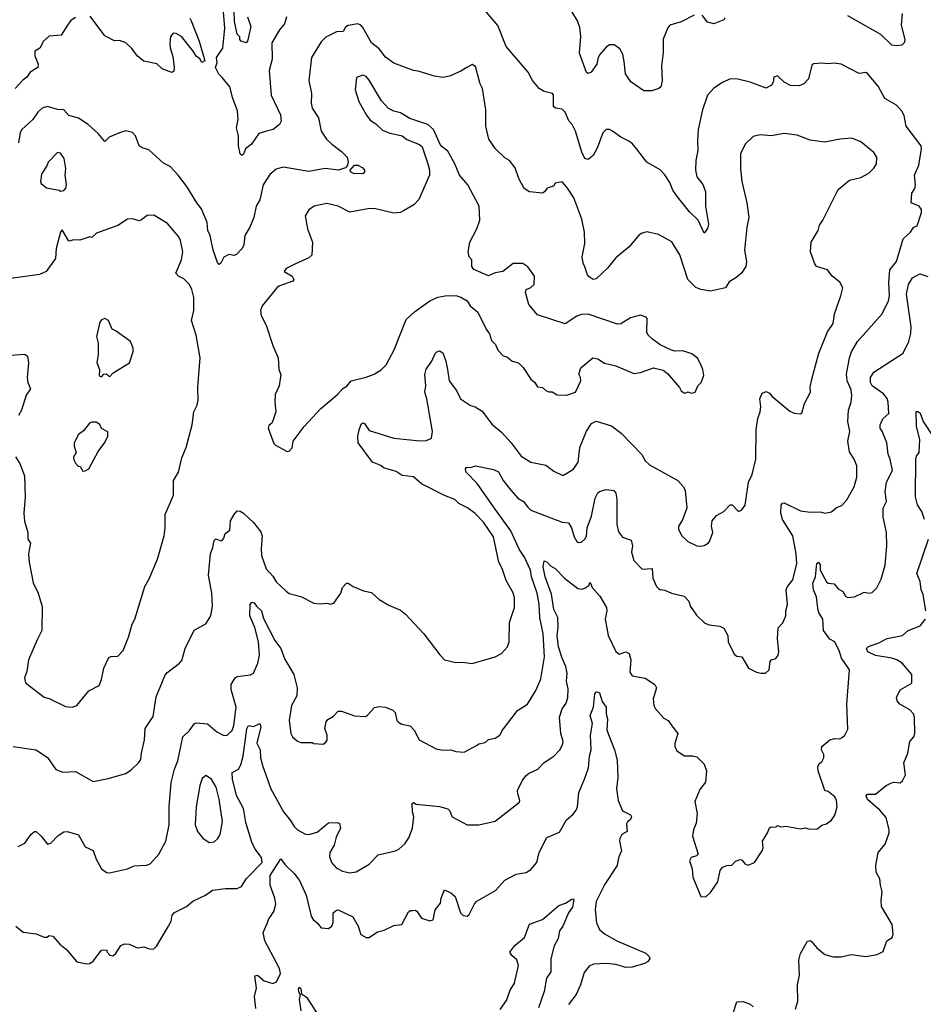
# Model space of a CAD drawing. Extents: x 1603745 to 1745082, y 385868 to 533966.
# Tile 286 of 646: x 1710384 to 1715917, y 393906 to 399937. Entities that reach past the tile are written whole.
import ezdxf

# ---------------------------------------------------------------- set-up
doc = ezdxf.new("R2010")
doc.units = 0

msp = doc.modelspace()

# ---------------------------------------------------------------- linework, layer by layer
at = {"layer": '0CON20XD'}
for points in [[(1714781.7, 399571.7), (1714735, 399574), (1714686.8, 399553.2), (1714635, 399516.7), (1714596.7, 399475), (1714564.2, 399385), (1714539.2, 399265), (1714533.5, 399196.5), (1714536.7, 399135), (1714524.5, 399074.5), (1714521.8, 399015), (1714529.6, 398975), (1714567, 398927), (1714582.9, 398885), (1714583.5, 398795), (1714601.5, 398685), (1714595, 398658.8), (1714575, 398630), (1714539.5, 398709.5), (1714485, 398759.3), (1714411.9, 398851.9), (1714383.5, 398893.5), (1714365, 398939.2), (1714335, 398987.1), (1714305, 399017.1), (1714223.8, 399065), (1714163.1, 399143.1), (1714136.9, 399176.9), (1714115, 399192.5), (1714065, 399218), (1714014.2, 399254.2), (1713995, 399263.8), (1713975, 399263.8), (1713955, 399243.3), (1713920.7, 399149.3), (1713895.6, 399104.4), (1713865, 399080), (1713845, 399086), (1713825.6, 399125), (1713787.2, 399255), (1713766.9, 399295), (1713747.4, 399317.4), (1713725, 399370), (1713705, 399389.4), (1713664.3, 399394.3), (1713652, 399405), (1713653.3, 399475), (1713646.7, 399485), (1713595, 399497.5), (1713565.8, 399515.8), (1713524.2, 399565), (1713498, 399615), (1713362.2, 399772.2), (1713312.1, 399902.1), (1713185, 400050)], [(1714515, 399963.8), (1714435.5, 399924.5), (1714365, 399903.8), (1714352.8, 399887.2), (1714325, 399817.5), (1714323.6, 399735), (1714313.6, 399655), (1714317.9, 399562.1), (1714309.5, 399525), (1714297.3, 399515), (1714255, 399500.9), (1714205, 399500.4), (1714125.4, 399555.4), (1714094.4, 399605), (1714085, 399680), (1714076.4, 399726.4), (1714058.8, 399758.8), (1714025, 399783.3), (1713996.1, 399783.9), (1713975, 399768.8), (1713936.4, 399723.6), (1713925.5, 399704.5), (1713918.9, 399665), (1713883.7, 399616.3), (1713865, 399607.1), (1713855, 399612.5), (1713811.9, 399731.9), (1713821.1, 399835), (1713815, 399890), (1713800.3, 399930.3), (1713730.8, 400045)], [(1710725, 399950), (1710698.3, 399931.7), (1710677.3, 399902.7), (1710638.8, 399841.2), (1710563.8, 399836.2), (1710530.8, 399805), (1710507, 399763), (1710476.2, 399745), (1710478, 399715), (1710498, 399665), (1710496, 399645), (1710447.5, 399615), (1710428.6, 399585), (1710403.1, 399566.9), (1710356.5, 399515)], [(1711425.3, 399945.3), (1711435, 399930), (1711484, 399805), (1711517.5, 399685), (1711500, 399675), (1711486.7, 399696.7), (1711465, 399712.5), (1711446.7, 399745), (1711375, 399833.8), (1711342.1, 399852.1), (1711325, 399854.2), (1711308.1, 399835), (1711303.1, 399795), (1711305.7, 399765), (1711322.1, 399712.1), (1711329.2, 399645), (1711328, 399622), (1711316.4, 399613.6), (1711255.9, 399635.9), (1711225, 399666.7), (1711143.9, 399683.9), (1711105, 399713.8), (1711071.3, 399761.3), (1711034.2, 399794.2), (1710995, 399808.8), (1710965, 399806.7), (1710905, 399838.8), (1710815, 399958)], [(1712018.1, 399955), (1712005, 399912.5), (1711974.4, 399875), (1711928.9, 399795), (1711930, 399695), (1711911.5, 399625), (1711923.6, 399475), (1711981.8, 399355), (1711985.4, 399314.6), (1711976, 399295), (1711935.5, 399264.5), (1711895.4, 399254.6), (1711849.3, 399240.7), (1711802.9, 399175), (1711767.1, 399145), (1711755, 399114), (1711745, 399106), (1711735, 399116.2), (1711723.6, 399165), (1711724.7, 399225), (1711712, 399275), (1711722.4, 399325), (1711718.3, 399378.3), (1711688.5, 399455), (1711670, 399525), (1711625, 399583.8), (1711602.7, 399602.7), (1711582.5, 399645), (1711592.5, 399675), (1711590, 399705), (1711627.5, 399762.5), (1711639.7, 399885), (1711633.2, 399985)], [(1711778.9, 399955), (1711798.6, 399895), (1711778.9, 399805), (1711770, 399795), (1711740, 399805), (1711733.1, 399815), (1711732.5, 399832.5), (1711715, 399848), (1711698.7, 399925), (1711698.3, 399995)], [(1714702.5, 399947.5), (1714695, 399936.7), (1714635, 399911.4), (1714595, 399921.4), (1714563.9, 399963.9)], [(1715788.6, 399975), (1715782.5, 399905), (1715804.1, 399814.1), (1715800.8, 399795), (1715785, 399780.8), (1715755, 399775.8), (1715725, 399780.8), (1715657, 399847), (1715455, 399960.8)], [(1710344.2, 395484.2), (1710485, 395464), (1710555, 395418), (1710605, 395343.8), (1710648.3, 395328.3), (1710725, 395332), (1710835, 395270.8), (1710925, 395288), (1711035, 395320), (1711067.7, 395342.3), (1711113, 395387), (1711125.6, 395404.4), (1711130, 395445), (1711148.9, 395525), (1711153.3, 395595), (1711200.9, 395669.1), (1711220.6, 395789.4), (1711272.8, 395917.2), (1711284.6, 395935.4), (1711363.1, 395995), (1711377.6, 396012.4), (1711396.7, 396085), (1711452.5, 396197.5), (1711523.4, 396236.6), (1711553.8, 396285), (1711565.7, 396345), (1711560, 396425), (1711540.6, 396535), (1711552.2, 396665), (1711567, 396703), (1711575, 396747.5), (1711585, 396756.2), (1711615, 396744), (1711625, 396746), (1711635, 396760), (1711641.4, 396788.6), (1711670, 396810), (1711675, 396867.5), (1711697.5, 396905), (1711715, 396928.8), (1711735, 396926.7), (1711755, 396913.8), (1711816.6, 396856.6), (1711859.8, 396799.8), (1711868.6, 396775), (1711862.5, 396695), (1711865.5, 396654.5), (1711893.5, 396573.5), (1711935, 396528.8), (1711954.5, 396494.5), (1712015, 396435.8), (1712035, 396422.5), (1712105, 396404), (1712185, 396363.8), (1712225, 396358), (1712265, 396362), (1712285, 396356.2), (1712307.3, 396362.7), (1712350, 396425), (1712361.7, 396458.3), (1712385, 396486.2), (1712395, 396486.2), (1712426.7, 396465), (1712489.1, 396439.1), (1712538.8, 396428.8), (1712585, 396386), (1712645, 396350), (1712715, 396319.2), (1712746.7, 396295), (1712858, 396175), (1712955.8, 396045.8), (1712985, 396016.7), (1713055, 396000), (1713095, 396002), (1713155, 395992.9), (1713296, 396034), (1713335.4, 396054.6), (1713371.4, 396095), (1713381.9, 396125), (1713383.6, 396245), (1713413.9, 396336.1), (1713413.5, 396395), (1713405.3, 396425.3), (1713362.7, 396502.7), (1713337.9, 396575), (1713317.1, 396615), (1713285, 396769.2), (1713225, 396858.9), (1713172.9, 396912.9), (1713127, 396947), (1713073.6, 396973.6), (1713048.5, 396998.5), (1712985, 397022.7), (1712843.9, 397093.9), (1712795, 397135.8), (1712726.7, 397145), (1712688.9, 397168.9), (1712612.4, 397192.4), (1712595, 397206), (1712545, 397226.2), (1712456, 397345), (1712454.2, 397385), (1712463.1, 397425), (1712475, 397460), (1712485, 397467.5), (1712495, 397462.5), (1712525, 397421.2), (1712675, 397373.1), (1712835, 397357.1), (1712875, 397358.8), (1712905, 397373.3), (1712912.9, 397415), (1712878.1, 397615), (1712865.6, 397655), (1712870.9, 397695), (1712865.6, 397764.4), (1712874.1, 397795.9), (1712907.5, 397845), (1712928.8, 397891.2), (1712937.7, 397902.3), (1712955, 397908.8), (1712975.5, 397895.5), (1712994.4, 397845), (1713004.4, 397795), (1713013.8, 397725), (1713058.1, 397665), (1713082.9, 397615), (1713144.3, 397574.3), (1713172.5, 397565), (1713215, 397538.8), (1713275, 397460), (1713335, 397410.8), (1713394.3, 397345), (1713455, 397264.2), (1713515, 397225.7), (1713605, 397207.5), (1713655, 397171.2), (1713705, 397146.7), (1713715, 397146.7), (1713775, 397183.3), (1713804.1, 397225.9), (1713815, 397316.7), (1713855, 397417.1), (1713885, 397464.4), (1713915, 397477.8), (1714008.8, 397448.8), (1714066.7, 397405), (1714194.4, 397274.4), (1714214.2, 397235), (1714239.7, 397209.7), (1714414.4, 397114.4), (1714446.6, 397076.6), (1714458.6, 397055), (1714469.2, 396945), (1714439.8, 396870.2), (1714418.6, 396835), (1714417.5, 396815), (1714438.8, 396775), (1714475, 396741.2), (1714530, 396715), (1714555, 396711.2), (1714575, 396716.2), (1714600.5, 396729.5), (1714608.8, 396741.2), (1714627.5, 396795), (1714621.2, 396835), (1714623.6, 396866.4), (1714650.5, 396899.5), (1714695.8, 396924.2), (1714735, 396966.2), (1714746.2, 396965), (1714785, 396924), (1714805.7, 396934.3), (1714827.3, 396962.7), (1714846, 397105), (1714868.3, 397151.7), (1714891.2, 397245), (1714894.5, 397425.5), (1714904.2, 397495), (1714917.5, 397535), (1714923.3, 397565), (1714916, 397615), (1714930.5, 397649.5), (1714955, 397660), (1714975, 397650), (1714990.5, 397630.5), (1715099.3, 397539.3), (1715126.4, 397526.4), (1715165, 397522.5), (1715173.3, 397526.7), (1715188.8, 397585), (1715225.7, 397655), (1715224.3, 397685.7), (1715234.2, 397735), (1715276.7, 397895), (1715330, 398025), (1715364.5, 398075), (1715373.1, 398135), (1715412.9, 398245), (1715423.8, 398295), (1715405, 398330), (1715358.8, 398365), (1715330, 398405), (1715263.3, 398425), (1715250, 398445), (1715225.8, 398515), (1715230, 398575), (1715272.9, 398645), (1715282.2, 398677.8), (1715301.5, 398708.5), (1715395, 398897.1), (1715465, 398954.4), (1715535, 398969.4), (1715583.6, 398996.4), (1715613.4, 399026.6), (1715630.6, 399055), (1715632.2, 399095), (1715615, 399124.2), (1715535, 399188), (1715480.3, 399210.3), (1715405, 399205.5), (1715315, 399186.7), (1715225, 399198.2), (1715145, 399229.1), (1715065, 399240), (1714985, 399225.5), (1714918.3, 399231.7), (1714875, 399222), (1714825.8, 399175), (1714798.6, 399115), (1714798.1, 399025), (1714806.7, 398945), (1714835.7, 398815.7), (1714847.8, 398725), (1714835.6, 398665), (1714822.5, 398525), (1714834.2, 398455.8), (1714830.8, 398425), (1714803.8, 398385), (1714770, 398355), (1714729.1, 398330.9), (1714705, 398294.4), (1714615, 398274.7), (1714555, 398284.1), (1714525, 398296.9), (1714476.2, 398345), (1714426.2, 398496.2), (1714376.8, 398576.8), (1714295, 398622), (1714225, 398636.7), (1714195, 398630), (1714175, 398616.7), (1714116.2, 398545), (1714035, 398478), (1713984, 398415), (1713915, 398349.2), (1713895, 398345.6), (1713872.1, 398362.1), (1713861.4, 398375), (1713845, 398423.3), (1713834.4, 398445), (1713828.9, 398485), (1713843.8, 398566.2), (1713842.7, 398635), (1713826.7, 398715), (1713776.5, 398845), (1713735, 398912), (1713705, 398943.3), (1713663.9, 398936.1), (1713653.3, 398916.7), (1713614.2, 398905.8), (1713598.3, 398881.7), (1713585, 398874.2), (1713505, 398883.3), (1713473.2, 398903.2), (1713440, 398965), (1713418.8, 399028.8), (1713383.3, 399075), (1713355, 399091.2), (1713296.7, 399146.7), (1713257.5, 399205), (1713239.4, 399285), (1713238.1, 399385), (1713218.5, 399515), (1713203.3, 399545), (1713175, 399650), (1713155, 399663.3), (1713122.5, 399645), (1713085, 399621.2), (1713015, 399592), (1712975, 399582.5), (1712925, 399590), (1712825, 399622), (1712795, 399625.8), (1712675, 399670), (1712625, 399707.8), (1712585, 399757.5), (1712539.4, 399795), (1712485, 399890), (1712473.5, 399903.5), (1712455, 399911.9), (1712395, 399900.6), (1712379.4, 399890.6), (1712365.3, 399864.7), (1712325, 399861.8), (1712259.5, 399830.5), (1712229.4, 399800.6), (1712170, 399705), (1712155.6, 399565), (1712171.9, 399485), (1712168.5, 399425), (1712175.6, 399395.6), (1712212.9, 399335), (1712229.4, 399255), (1712263.3, 399205), (1712295.3, 399175.3), (1712355, 399130), (1712388.6, 399095), (1712395.7, 399064.3), (1712391.4, 399045), (1712379.7, 399030.3), (1712335.7, 399014.3), (1712255, 399024.6), (1712155, 399006.9), (1711997, 399033), (1711955, 399021.2), (1711915, 398988), (1711874.5, 398925.5), (1711855, 398833.3), (1711832.2, 398795), (1711817.5, 398725), (1711793.3, 398666.7), (1711762, 398615), (1711755.8, 398555), (1711745, 398532.5), (1711711.2, 398498.8), (1711695, 398493.3), (1711665, 398498), (1711635, 398482), (1711615.3, 398444.7), (1711605, 398438), (1711595, 398450), (1711568.8, 398525), (1711550.8, 398615), (1711535.8, 398645), (1711532.5, 398695), (1711497.4, 398777.4), (1711468, 398815), (1711408.6, 398915), (1711355.3, 398985.3), (1711305, 399037.1), (1711265, 399058.6), (1711175, 399138.8), (1711135, 399152), (1711116, 399165), (1711092.5, 399225), (1711075.5, 399245.5), (1711035, 399255.8), (1710995, 399244.2), (1710931.7, 399218.3), (1710905, 399190), (1710865, 399238.8), (1710804.3, 399294.3), (1710745, 399334.2), (1710685, 399350), (1710654.4, 399384.4), (1710615, 399386.7), (1710555, 399404.4), (1710522, 399395), (1710495, 399370), (1710464.7, 399325.3), (1710396.7, 399265), (1710387.3, 399245), (1710377.4, 399182.6)], [(1710375, 394871.9), (1710415, 394892.9), (1710455, 394948.8), (1710475, 394963.8), (1710485, 394963.3), (1710515.7, 394935.7), (1710555, 394887.5), (1710575, 394893.3), (1710619.7, 394940.3), (1710655, 394962.5), (1710675, 394964.2), (1710745, 394944), (1710785, 394871.2), (1710835, 394847.5), (1710852.9, 394795), (1710884.3, 394735), (1710915, 394712.5), (1710935, 394710.6), (1711044.5, 394735.5), (1711085, 394752.9), (1711163, 394757), (1711185, 394767.5), (1711235.5, 394825), (1711278.5, 394905), (1711298.9, 395005), (1711300, 395115), (1711311.9, 395265), (1711331.4, 395345), (1711352.7, 395397.3), (1711384, 395545), (1711425, 395583.3), (1711453.8, 395625), (1711465, 395630), (1711535, 395623.3), (1711591.2, 395575), (1711635, 395551.4), (1711655, 395554.3), (1711685, 395582.9), (1711695.6, 395614.4), (1711708.8, 395725), (1711678.5, 395835), (1711678.6, 395865), (1711703.8, 395906.2), (1711715, 395914.5), (1711796.7, 395923.3), (1711816.6, 395933.4), (1711842.9, 395995), (1711851.6, 396045), (1711846.1, 396125), (1711823.8, 396213.8), (1711792.7, 396285), (1711796.3, 396353.7), (1711805, 396369.2), (1711820.8, 396365), (1711834.1, 396344.1), (1711865, 396315.7), (1711877.9, 396267.9), (1711945.6, 396135), (1711982.9, 396085), (1712007.3, 396017.3), (1712027.5, 395985), (1712062.2, 395925), (1712083.1, 395845), (1712080.6, 395795), (1712048.1, 395735), (1712034, 395645), (1712044.2, 395564.2), (1712055, 395543.3), (1712085, 395516.7), (1712105, 395510), (1712175, 395510), (1712185, 395502.5), (1712241.7, 395498.3), (1712259.3, 395510.7), (1712266.1, 395523.9), (1712266.2, 395555), (1712252, 395595), (1712261.2, 395635), (1712270.3, 395649.7), (1712305, 395670), (1712335, 395701.2), (1712355, 395702), (1712435, 395673.1), (1712500.7, 395669.3), (1712513.9, 395676.1), (1712556.9, 395723.1), (1712585, 395729.4), (1712625, 395725.6), (1712668.4, 395708.4), (1712683.6, 395693.6), (1712694.3, 395645), (1712703, 395633), (1712725, 395621.1), (1712775, 395612.2), (1712798.9, 395585), (1712830.8, 395525), (1712935, 395470.8), (1712975, 395461.4), (1713023.6, 395463.6), (1713055, 395453.3), (1713105, 395450), (1713185, 395493.8), (1713195, 395501.2), (1713235, 395510), (1713255, 395528), (1713295, 395536.7), (1713325, 395553.8), (1713341.2, 395585), (1713432, 395705), (1713492.9, 395745), (1713545, 395828.8), (1713575, 395900), (1713598.2, 396035), (1713590.5, 396175), (1713570, 396275), (1713565, 396356.2), (1713552.2, 396425), (1713518.6, 396525), (1713512.4, 396565), (1713474.2, 396645), (1713442.9, 396692.9), (1713391.3, 396805), (1713295, 396938.9), (1713185.3, 397095.3), (1713117.5, 397165), (1713113.8, 397185), (1713120, 397195), (1713145, 397193.8), (1713175, 397203.3), (1713285, 397181.4), (1713315, 397166.7), (1713343.8, 397115), (1713390.9, 397055), (1713435, 397006.9), (1713470, 396985), (1713495, 396950), (1713515, 396933.1), (1713705, 396859.4), (1713744.3, 396854.3), (1713762, 396825), (1713778.8, 396768.8), (1713795, 396740), (1713805, 396733.8), (1713825, 396736.2), (1713845, 396754.2), (1713855, 396773.3), (1713858.1, 396825), (1713885.4, 396895), (1713908.5, 397005), (1713925, 397038.8), (1713935, 397047.5), (1713975, 397058.6), (1714022.1, 397052.1), (1714035, 397037.5), (1714040.3, 397000.3), (1714040.4, 396845), (1714050.6, 396800.6), (1714075, 396766.2), (1714128.8, 396748.8), (1714136.7, 396715), (1714131.4, 396675), (1714145, 396623.3), (1714195, 396570.8), (1714256.2, 396575), (1714261.4, 396515), (1714283.8, 396465), (1714295, 396453.3), (1714305, 396446.7), (1714335, 396443.3), (1714374.3, 396424.3), (1714452.5, 396405), (1714481.2, 396375), (1714491.7, 396341.7), (1714528.7, 396288.7), (1714579.5, 396239.5), (1714605, 396230), (1714671.2, 396221.2), (1714695, 396210), (1714720, 396165), (1714722.5, 396125), (1714759.5, 396049.5), (1714775, 396038.8), (1714805, 396033.3), (1714846.7, 395965), (1714895, 395940), (1714925, 395933.3), (1714950, 395935), (1714972.5, 395955), (1714980, 396005), (1714987.5, 396015), (1715015, 396023.8), (1715028, 396045), (1715032, 396065), (1715023.8, 396145), (1715027.7, 396212.3), (1715057.6, 396242.4), (1715075.6, 396285), (1715075.8, 396315), (1715086.5, 396355), (1715076.5, 396445), (1715085.4, 396464.6), (1715118.9, 396505), (1715142.9, 396605), (1715139.5, 396665), (1715118.7, 396775), (1715054, 396875), (1715044.7, 396915), (1715047.6, 396962.4), (1715055, 396975.8), (1715065, 396977.5), (1715165, 396928.6), (1715225, 396921.1), (1715285, 396922.9), (1715315, 396914.4), (1715355, 396921.4), (1715385, 396948.6), (1715418.9, 396961.1), (1715449.2, 396995), (1715494.4, 397075), (1715510, 397135), (1715511.1, 397205), (1715494.6, 397244.6), (1715465, 397290), (1715455.5, 397355), (1715467.3, 397415), (1715455.5, 397475), (1715459.5, 397545), (1715476.2, 397595), (1715480.5, 397635), (1715475, 397670), (1715451.8, 397725), (1715447.3, 397765), (1715464.5, 397865), (1715477.9, 397902.1), (1715513.5, 397966.5), (1715665.7, 398135), (1715704.2, 398215), (1715710.8, 398245), (1715706.2, 398325), (1715712.5, 398405), (1715753.6, 398455), (1715794.3, 398595), (1715838.8, 398635), (1715856.2, 398663.8), (1715880, 398675), (1715906.7, 398755), (1715906.2, 398775), (1715892.5, 398795), (1715843.3, 398815), (1715846.2, 398875), (1715865, 398903.3), (1715870, 398925), (1715864.2, 398985), (1715890, 399045), (1715906.9, 399145), (1715904.3, 399165), (1715813.1, 399285), (1715799.8, 399349.8), (1715786.3, 399376.3), (1715753.3, 399413.3), (1715682, 399455), (1715639.8, 399529.8), (1715575, 399607.1), (1715565, 399612.5), (1715525, 399607.5), (1715415, 399664), (1715371.2, 399671.2), (1715335, 399667.1), (1715295, 399671.2), (1715245, 399666.2), (1715235, 399657.5), (1715213.3, 399575), (1715185.8, 399544.2), (1715157.7, 399532.3), (1715104.1, 399534.1), (1715064.2, 399554.2), (1715025, 399593.8), (1715002.5, 399585), (1714998.8, 399555), (1714986.7, 399535), (1714955, 399518), (1714857.5, 399555), (1714781.7, 399571.7)], [(1712022.3, 397292.3), (1712035, 397293.3), (1712053.3, 397315), (1712058.8, 397355), (1712126.7, 397445), (1712228.8, 397555), (1712329.4, 397640.6), (1712362.1, 397677.9), (1712386.9, 397693.1), (1712413.8, 397725), (1712505, 397746.2), (1712553.8, 397765), (1712597.4, 397792.6), (1712627.8, 397822.2), (1712676.7, 397915), (1712749.8, 398100.2), (1712802.1, 398147.9), (1712895, 398215.5), (1712945, 398238.1), (1712990, 398245), (1713055, 398246.9), (1713085, 398237.1), (1713123.9, 398213.9), (1713143.3, 398185), (1713188.8, 398145), (1713241.2, 398041.2), (1713261.7, 398011.7), (1713272.7, 397972.7), (1713297.3, 397947.3), (1713311.7, 397911.7), (1713345, 397877.5), (1713370.7, 397870.7), (1713400, 397845), (1713437.5, 397835), (1713466.1, 397806.1), (1713513.3, 397735), (1713538.8, 397715), (1713555, 397687.5), (1713585, 397683.3), (1713606.4, 397666.4), (1713625, 397657.5), (1713645, 397656.7), (1713675, 397640), (1713735, 397636.2), (1713787.5, 397655), (1713820, 397725), (1713818.8, 397745), (1713808.8, 397765), (1713820, 397805), (1713893.9, 397866.1), (1713925, 397860), (1713965, 397833.3), (1714035, 397815.8), (1714145, 397769.2), (1714185, 397775.8), (1714265, 397804.2), (1714325, 397790.8), (1714350.3, 397770.3), (1714424, 397684), (1714435, 397663.3), (1714455, 397650), (1714477, 397657), (1714495, 397650), (1714520, 397655), (1714536.4, 397693.6), (1714557.5, 397715), (1714573.3, 397756.7), (1714568, 397795), (1714555.8, 397825.8), (1714535, 397863.3), (1714499.7, 397889.7), (1714445, 397908), (1714395, 397906.7), (1714375, 397913.3), (1714305, 397946.2), (1714259.5, 397979.5), (1714232.5, 398005), (1714223.6, 398023.6), (1714227, 398107), (1714220, 398115), (1714185, 398127.5), (1714125, 398110), (1714065, 398073.3), (1714045, 398071.2), (1713865, 398134), (1713825, 398131.2), (1713795, 398121.2), (1713725, 398073.8), (1713555, 398128.8), (1713502.3, 398192.3), (1713481.2, 398265), (1713486.1, 398283.9), (1713515, 398296.2), (1713533.8, 398315), (1713536.2, 398365), (1713495, 398423.3), (1713465, 398443.8), (1713405, 398443.3), (1713342.5, 398395), (1713295, 398386.7), (1713255, 398367.5), (1713165, 398407.5), (1713153.3, 398425), (1713152.5, 398465), (1713136.7, 398485), (1713130, 398515), (1713141.2, 398575), (1713184.2, 398655.8), (1713201.2, 398708.8), (1713197.1, 398795), (1713127.5, 398925), (1713078, 398985), (1713048.8, 399055), (1713005, 399131.2), (1712963.8, 399165), (1712918.8, 399265), (1712882.5, 399295), (1712772.4, 399332.4), (1712715, 399365.7), (1712675, 399376), (1712642.7, 399392.7), (1712600.3, 399440.3), (1712525, 399566.2), (1712505, 399588), (1712485, 399596.2), (1712446.4, 399583.6), (1712437.7, 399507.7), (1712460, 399435), (1712507.5, 399352.5), (1712530.5, 399320.5), (1712565, 399300), (1712605, 399261.2), (1712645, 399244), (1712725.6, 399225.6), (1712755, 399204), (1712831.7, 399171.7), (1712848.3, 399158.3), (1712883.8, 399055), (1712893.8, 399015), (1712893.8, 398985), (1712828, 398835), (1712796.8, 398803.2), (1712735, 398766), (1712715, 398756.7), (1712675, 398752), (1712555, 398780), (1712515, 398779.2), (1712405, 398758.1), (1712335, 398794.4), (1712265, 398811.4), (1712186.7, 398795), (1712155, 398772), (1712132, 398735), (1712145.8, 398655), (1712176.7, 398575), (1712174, 398495), (1712155, 398477.5), (1712069.7, 398440.3), (1712015, 398412), (1712004, 398395), (1712052, 398365), (1712062.5, 398345), (1712055.8, 398335), (1711971.2, 398305), (1711958, 398295), (1711868, 398185), (1711858, 398155), (1711862, 398125), (1711894, 398065), (1711936, 397935), (1711966, 397865), (1711972, 397795), (1711983.6, 397763.6), (1711973.8, 397695), (1711949.3, 397640.7), (1711946.7, 397595), (1711953.3, 397535), (1711935, 397480), (1711927.5, 397465), (1711909.3, 397450.7), (1711906.2, 397435), (1711941.2, 397341.2), (1711950.7, 397330.7), (1712022.3, 397292.3)], [(1710635, 398886.7), (1710655, 398890), (1710665.9, 398904.1), (1710670, 398925), (1710662.7, 398985), (1710667.1, 399025), (1710657, 399087), (1710635, 399118.8), (1710615, 399123.8), (1710558, 399065), (1710552, 399045), (1710518.3, 398991.7), (1710511.2, 398945), (1710515, 398933.3), (1710548, 398908), (1710625, 398893.3), (1710635, 398886.7)], [(1712485, 398993.1), (1712427.5, 398995), (1712410, 399005), (1712408, 399015), (1712434.4, 399045.6), (1712455, 399045.6), (1712485, 399028.6), (1712495, 399016.2), (1712495.6, 399004.4), (1712485, 398993.1)], [(1710358.3, 397258.3), (1710385, 397217.5), (1710413, 397143), (1710418.6, 397015), (1710409.2, 396915), (1710414.2, 396865), (1710434.2, 396795), (1710433.8, 396755), (1710450.7, 396730.7), (1710438.1, 396665), (1710441.9, 396615), (1710467.3, 396487.3), (1710498, 396425), (1710521.7, 396341.7), (1710520, 396195), (1710491.4, 396138.6), (1710438, 396015), (1710428.8, 395945), (1710414.1, 395905.9), (1710420, 395875), (1710535, 395786.2), (1710565, 395778.8), (1710665, 395730), (1710705, 395726.2), (1710735, 395736.7), (1710806.7, 395825), (1710870.5, 395859.5), (1710885.6, 395895), (1710898.6, 395965), (1710930.5, 396029.5), (1710945, 396036.7), (1710985, 396037.5), (1711017.7, 396072.3), (1711051.2, 396155), (1711073.8, 396235), (1711090, 396265), (1711151.2, 396465), (1711177.7, 396512.3), (1711227.3, 396632.7), (1711269.2, 396775), (1711276, 396825), (1711274, 396905), (1711325.7, 397024.3), (1711326.9, 397115), (1711355.8, 397165), (1711376.8, 397253.2), (1711403.4, 397316.6), (1711439.5, 397455), (1711450.6, 397535), (1711470.6, 397575), (1711477.3, 397607.3), (1711476, 397685), (1711488.5, 397865), (1711465.4, 398005), (1711435.4, 398095), (1711451.5, 398155), (1711450.3, 398235), (1711438.8, 398285), (1711424, 398315), (1711388.8, 398348.8), (1711357.5, 398365), (1711340.8, 398385), (1711374.5, 398465), (1711382.7, 398515), (1711368.2, 398585), (1711357.8, 398607.8), (1711289.3, 398689.3), (1711205, 398739.2), (1711165, 398737.5), (1711129.7, 398710.3), (1711115, 398705.8), (1711075, 398718), (1711045, 398716), (1710985, 398676), (1710855, 398630), (1710825, 398603.3), (1710813.6, 398606.4), (1710753, 398587), (1710715, 398587.5), (1710685, 398580), (1710645, 398650), (1710634, 398635), (1710608.6, 398535), (1710603.8, 398475), (1710545.5, 398394.5), (1710505, 398375.6), (1710315, 398349.4)], [(1710360, 394385), (1710405, 394346.7), (1710485, 394338), (1710535, 394316.2), (1710552.5, 394317.5), (1710565, 394326.7), (1710587.5, 394322.5), (1710630, 394275), (1710671.1, 394241.1), (1710735, 394165.8), (1710795, 394153.8), (1710813.9, 394156.1), (1710835, 394170), (1710885, 394237.5), (1710915, 394240), (1710920, 394225), (1710937, 394207), (1710955, 394202.5), (1710970, 394215), (1711004.1, 394265.9), (1711025, 394276.7), (1711053.9, 394273.9), (1711105, 394251.2), (1711145, 394258), (1711185, 394243.8), (1711205, 394246.2), (1711225, 394263.3), (1711296.4, 394383.6), (1711310.8, 394415), (1711318.3, 394451.7), (1711332.7, 394467.3), (1711405, 394504), (1711445, 394536.7), (1711522.5, 394575), (1711565, 394603.8), (1711645, 394615.7), (1711715, 394614), (1711742.7, 394627.3), (1711770.8, 394675), (1711869.1, 394775), (1711865.4, 394805), (1711827.1, 394855), (1711805, 394898.5), (1711768.4, 395018.4), (1711755.4, 395105.4), (1711711, 395185), (1711686.7, 395285), (1711684.4, 395325), (1711723.3, 395346.7), (1711737.8, 395372.2), (1711752.8, 395425), (1711775, 395592.5), (1711785, 395613.3), (1711815, 395607.5), (1711855, 395625.8), (1711861.2, 395605), (1711837.1, 395505), (1711855.8, 395465), (1711859.4, 395415), (1711873.2, 395363.2), (1711922, 395225), (1711999.6, 395085), (1712042.4, 395032.4), (1712065, 394994.2), (1712085, 394974), (1712135, 394948.6), (1712155, 394945.8), (1712205, 394961.1), (1712275, 395016.9), (1712329.2, 395019.2), (1712342.7, 395012.7), (1712348.1, 394985), (1712321.5, 394928.5), (1712309.2, 394880.8), (1712283.1, 394835), (1712280.3, 394810.3), (1712294.2, 394775), (1712322.1, 394742.1), (1712360.3, 394720.3), (1712405, 394710), (1712445, 394717.1), (1712525, 394763.3), (1712579.4, 394820.6), (1712685, 394845.5), (1712705.8, 394855), (1712742.2, 394887.8), (1712767.1, 394925), (1712790, 394985), (1712797.1, 395055), (1712789.1, 395085), (1712787.5, 395135), (1712795, 395142.5), (1712812.3, 395132.3), (1712955, 395117.5), (1713005, 395102.9), (1713015, 395093.8), (1713033.3, 395053.3), (1713125, 395006), (1713165.8, 395005.8), (1713195, 395004), (1713295, 395028), (1713445, 395144), (1713447.5, 395155), (1713433.5, 395195), (1713433.3, 395215), (1713461.2, 395275), (1713482.5, 395305), (1713500.2, 395319.8), (1713557.5, 395345), (1713595, 395386), (1713654.2, 395425), (1713690.8, 395465), (1713708.6, 395495), (1713711.4, 395515), (1713698.1, 395565), (1713689.5, 395665), (1713705.4, 395714.6), (1713730.2, 395749.8), (1713740.5, 395785), (1713742.5, 395837.5), (1713732.7, 395885), (1713736.5, 395935), (1713728.6, 395975), (1713705, 396025.6), (1713683, 396095), (1713675.4, 396164.6), (1713681.8, 396215), (1713678.5, 396275), (1713654.7, 396325), (1713641.3, 396418.7), (1713601.6, 396525), (1713588.5, 396585), (1713595, 396622.5), (1713615, 396614.3), (1713635, 396590.6), (1713662.5, 396575), (1713720, 396515), (1713802, 396452), (1713825, 396448.2), (1713845.4, 396454.6), (1713868.8, 396471.2), (1713875, 396490), (1713880, 396485), (1713889.5, 396459.5), (1713935.5, 396405.5), (1713976.4, 396336.4), (1713978.5, 396315), (1713969.6, 396265), (1713986.9, 396165), (1714035, 396066.2), (1714055, 396050.8), (1714095, 396064.3), (1714116.2, 396055), (1714125.7, 396015), (1714120.5, 395940.5), (1714135, 395917.5), (1714215, 395902.5), (1714273.8, 395865), (1714283.8, 395845), (1714263.9, 395776.1), (1714267.5, 395735), (1714276.7, 395715), (1714328.8, 395658.8), (1714355, 395643.3), (1714384.2, 395604.2), (1714413.3, 395565), (1714396.4, 395503.6), (1714396.2, 395485), (1714407.7, 395457.7), (1714455, 395426.7), (1714503, 395427), (1714530.7, 395420.7), (1714576.1, 395376.1), (1714590, 395335), (1714584.3, 395265.7), (1714547.9, 395222.1), (1714518.3, 395148.3), (1714532.5, 395075), (1714526.2, 395015), (1714510, 394975), (1714502.9, 394935), (1714538.8, 394825), (1714527.5, 394815), (1714495.9, 394804.1), (1714486.2, 394785), (1714501.2, 394735), (1714506.2, 394685), (1714555, 394566.7), (1714585, 394563.8), (1714615, 394591.2), (1714660, 394655), (1714673.8, 394725), (1714687.5, 394745), (1714715, 394756.2), (1714745, 394757.5), (1714766.7, 394783.3), (1714795, 394793.3), (1714808, 394788), (1714825, 394766.7), (1714845, 394758.8), (1714882.5, 394775), (1714930, 394845), (1714936, 394865), (1714933.3, 394905), (1714962.5, 394955), (1714975, 394987.5), (1714985, 394992.5), (1715015, 394990), (1715025, 395000), (1715045, 394992.5), (1715075.9, 394995.9), (1715165, 394980), (1715195, 394987.5), (1715215, 394980), (1715265, 394978.8), (1715295, 395003.8), (1715325, 395012), (1715355.5, 395034.5), (1715375.7, 395065), (1715390, 395115), (1715385.7, 395155), (1715375.5, 395175.5), (1715335, 395208.8), (1715314.2, 395215), (1715273.3, 395335), (1715270.9, 395359.1), (1715279.3, 395380.7), (1715295, 395391.2), (1715308.1, 395415), (1715307.5, 395435), (1715293.3, 395465), (1715296.7, 395485), (1715345, 395526), (1715375, 395533.3), (1715405, 395532), (1715420.5, 395539.5), (1715436.7, 395555), (1715455, 395590), (1715448.8, 395745), (1715464.2, 395955), (1715415.6, 396025), (1715404.1, 396065.9), (1715376.3, 396126.3), (1715345, 396143.1), (1715306, 396195), (1715301.1, 396265), (1715278.2, 396305), (1715271.5, 396331.5), (1715262.4, 396402.4), (1715244.6, 396445), (1715241.1, 396485), (1715257.9, 396525), (1715264.8, 396605), (1715275, 396614.4), (1715285, 396596.7), (1715286.4, 396565), (1715325, 396492.5), (1715335, 396484.4), (1715370.7, 396480.7), (1715395, 396450), (1715423.8, 396435), (1715441.2, 396405), (1715455, 396396.7), (1715495, 396401.2), (1715555, 396429.2), (1715585, 396424.2), (1715605, 396428.8), (1715633, 396457), (1715659.7, 396510.3), (1715684.4, 396595), (1715693.1, 396715), (1715692.2, 396795), (1715670.8, 396889.2), (1715670.8, 396945), (1715691.2, 396985), (1715684.4, 397045), (1715691.8, 397105), (1715728.2, 397175), (1715714.4, 397245), (1715701.9, 397275), (1715694.4, 397345), (1715665.9, 397415.9), (1715653.6, 397435), (1715652.7, 397455), (1715668.8, 397491.2), (1715706.1, 397525), (1715702.7, 397595), (1715695, 397616.7), (1715672.7, 397645), (1715604.6, 397695), (1715594.6, 397715), (1715594.6, 397745), (1715615, 397777.5), (1715794.4, 397895), (1715829.3, 397965), (1715841.6, 398015), (1715843.5, 398055), (1715814.1, 398255), (1715825.8, 398314.2), (1715850, 398355), (1715895, 398380), (1715945, 398364.2)], [(1710935, 397750), (1710957, 397773), (1711056.7, 397835), (1711080, 397905), (1711080, 397925), (1711062.5, 397965), (1710975, 398030), (1710950.7, 398040.7), (1710927.5, 398095), (1710905, 398106), (1710885, 398098.8), (1710874, 398085), (1710854.2, 397995.8), (1710864, 397955), (1710864, 397885), (1710856.1, 397836.1), (1710872.5, 397795), (1710870, 397755), (1710885, 397750), (1710900, 397765), (1710915, 397767.5), (1710935, 397750)], [(1710327.3, 397882.7), (1710415, 397887.5), (1710432, 397875), (1710438.8, 397835), (1710430, 397745), (1710434.2, 397714.2), (1710450, 397675), (1710423.1, 397636.9), (1710395.7, 397545), (1710377.2, 397512.8)], [(1715924.1, 396875), (1715907.3, 396925), (1715882.2, 396965), (1715870, 397015), (1715870.8, 397245), (1715875.8, 397264.2), (1715890.8, 397285), (1715894.4, 397325.6), (1715895.6, 397365), (1715874.6, 397445), (1715873.3, 397536.7), (1715885, 397536.7), (1715897.3, 397527.3), (1715916.9, 397475), (1715978.9, 397378.9)], [(1710771.7, 397171.7), (1710785, 397172.5), (1710807.5, 397185), (1710865, 397292.5), (1710905, 397346.7), (1710924.2, 397385), (1710923, 397413), (1710885, 397432.5), (1710875, 397457.5), (1710851.7, 397471.7), (1710825, 397472.5), (1710812.5, 397465), (1710775, 397417.5), (1710743.6, 397396.4), (1710717.5, 397345), (1710717.5, 397325), (1710730, 397285), (1710713.6, 397256.4), (1710715, 397240), (1710725, 397220), (1710743, 397203), (1710755, 397200), (1710771.7, 397171.7)], [(1715933.1, 396315), (1715915.6, 396415), (1715904.6, 396444.6), (1715896.9, 396495), (1715878.2, 396545), (1715949.5, 396755)], [(1715134, 393875), (1715148.6, 393925), (1715147.5, 394025), (1715158.6, 394085), (1715154.3, 394175), (1715165, 394216.7), (1715208.3, 394291.7), (1715223.6, 394296.4), (1715235, 394288.8), (1715265, 394251.2), (1715315, 394210), (1715365, 394196.2), (1715415, 394196.2), (1715475, 394211.4), (1715565, 394198.8), (1715635, 394210), (1715670.5, 394229.5), (1715693.3, 394295), (1715726.7, 394315), (1715732.5, 394335), (1715725.7, 394395), (1715661.9, 394505), (1715658.3, 394541.7), (1715665.7, 394594.3), (1715655.8, 394635.8), (1715650, 394675), (1715629.2, 394715), (1715625.7, 394755), (1715641.2, 394835), (1715682.7, 394887.3), (1715708, 394955), (1715708.8, 394975), (1715689.7, 395049.7), (1715650.8, 395095), (1715575, 395159.4), (1715567.8, 395182.2), (1715575, 395192.5), (1715625, 395192.5), (1715688.8, 395245), (1715715, 395259.2), (1715735, 395265.7), (1715775, 395263.1), (1715790, 395275), (1715808.3, 395311.7), (1715798.1, 395385), (1715822.2, 395445), (1715834.5, 395515), (1715859.2, 395545), (1715865.8, 395565), (1715864, 395665), (1715856.2, 395685), (1715835, 395708.8), (1715774, 395745), (1715758, 395765), (1715754, 395785), (1715775, 395831.2), (1715847.3, 395872.7), (1715847.5, 395925), (1715786.9, 395995), (1715754.7, 396014.7), (1715725, 396026.7), (1715625, 396043.1), (1715576.7, 396065), (1715569.2, 396085), (1715582.1, 396097.9), (1715645, 396120), (1715695, 396145.4), (1715790, 396165), (1715825.4, 396194.6), (1715898.8, 396225), (1715930, 396265)], [(1711829.2, 393880.8), (1711822.6, 393952.6), (1711833.5, 394005), (1711825, 394080), (1711840, 394085), (1711880.3, 394050.3), (1711935, 394034), (1711956.8, 394043.2), (1711981.2, 394095), (1711974.6, 394125), (1711884.6, 394294.6), (1711876, 394345), (1711899.7, 394400.3), (1711907.3, 394425), (1711940.3, 394475), (1711951.7, 394518.3), (1711947.5, 394555), (1711918.1, 394635), (1711917.1, 394695), (1711982.5, 394797.5), (1712009.7, 394759.7), (1712065, 394707.8), (1712097.8, 394665), (1712139.1, 394575), (1712168.9, 394445), (1712180.8, 394425), (1712206.2, 394405), (1712230, 394375), (1712275, 394370), (1712295, 394383.3), (1712303.9, 394406.1), (1712303.8, 394465), (1712325, 394483.3), (1712335, 394483.8), (1712425, 394441.2), (1712457.1, 394385), (1712473.9, 394333.9), (1712505, 394314.3), (1712524.3, 394315.7), (1712575, 394350), (1712615, 394358.8), (1712675, 394388), (1712725, 394393.8), (1712765, 394472.5), (1712775, 394480), (1712790.7, 394479.3), (1712805, 394482.5), (1712815, 394476.7), (1712845, 394433.3), (1712895, 394417.5), (1712915, 394422.5), (1712928, 394485), (1712960.8, 394525), (1712964.4, 394555), (1712985, 394606.7), (1713025, 394588.8), (1713051.2, 394565), (1713083.8, 394465), (1713098.8, 394448.8), (1713124.1, 394445.9), (1713136, 394455), (1713168.6, 394521.4), (1713183, 394537), (1713297.1, 394602.9), (1713355, 394665.8), (1713425, 394703.8), (1713485, 394713.8), (1713515, 394731.2), (1713551.4, 394775), (1713564.5, 394835), (1713612.1, 394927.9), (1713689.3, 394960.7), (1713731.4, 395035), (1713771.5, 395068.5), (1713791.5, 395095), (1713799.6, 395115), (1713807.9, 395202.1), (1713843.3, 395285), (1713867.8, 395355), (1713872.8, 395425), (1713882.6, 395465), (1713878.7, 395555), (1713891.5, 395625), (1713877.8, 395675), (1713897.8, 395725), (1713905, 395806.7), (1713915, 395822), (1713934.3, 395814.3), (1713950, 395760), (1713975.4, 395725), (1713975.6, 395685), (1713984.3, 395654.3), (1713979.5, 395585), (1714025.7, 395465), (1714042, 395402), (1714046.8, 395295), (1714038, 395225), (1714048.2, 395155), (1714075, 395091.2), (1714125, 395067.1), (1714131.4, 395055), (1714125, 395038), (1714105.8, 395024.2), (1714099.5, 395010.5), (1714103.8, 394965), (1714072, 394945), (1714058.3, 394921.7), (1714056.5, 394905), (1714068.6, 394845), (1714051.9, 394808.1), (1714047.5, 394782.5), (1714042.7, 394755), (1713967.5, 394642.5), (1713914.3, 394535), (1713907.8, 394485), (1713916.7, 394405), (1713934.6, 394364.6), (1713965, 394336.9), (1714045, 394292.5), (1714218.3, 394218.3), (1714238.8, 394198.8), (1714243.3, 394185), (1714228.8, 394165), (1714210, 394155), (1714135, 394133.5), (1714095, 394131.8), (1714035, 394149.1), (1713974.5, 394155.5), (1713898, 394152), (1713871.7, 394138.3), (1713840.5, 394099.5), (1713818.6, 394025), (1713792.5, 393965), (1713744, 393905)], [(1711545, 394897.1), (1711575, 394900), (1711598.3, 394921.7), (1711611.4, 394945), (1711625.5, 395025), (1711605, 395162.5), (1711587.5, 395235), (1711559.2, 395285), (1711523.8, 395306.2), (1711501.7, 395288.3), (1711488.1, 395245), (1711465.4, 395115), (1711458.7, 395005), (1711472.7, 394965), (1711505, 394923.5), (1711545, 394897.1)], [(1713325.7, 393874.3), (1713365, 393929.2), (1713388.1, 393991.9), (1713414.7, 394035.3), (1713437.6, 394142.4), (1713427.9, 394177.9), (1713397.5, 394205), (1713386.2, 394225), (1713415.8, 394265), (1713475.4, 394314.6), (1713505, 394396), (1713585, 394424.4), (1713685, 394511.1), (1713725.3, 394524.7), (1713765, 394548.8), (1713775, 394552.5), (1713777.1, 394547.1), (1713769.6, 394500.4), (1713744.3, 394465), (1713710, 394385), (1713690, 394355), (1713682.1, 394307.9), (1713656.2, 394263.8), (1713635.5, 394185), (1713636.2, 394105), (1713609.1, 394065), (1713596.4, 393985), (1713561.8, 393885)], [(1712108.7, 393865), (1712098.4, 393935), (1712104.2, 393965), (1712095, 393976.7), (1712091.1, 393998.9), (1712095, 394011.2), (1712105, 394003.3), (1712110.7, 393970.7), (1712139.6, 393949.6), (1712201.1, 393855)], [(1714750.8, 393845), (1714775, 393920), (1714815, 393922.5), (1714857.5, 393907.5), (1714875, 393890)]]:
    msp.add_lwpolyline(points, dxfattribs=at)

doc.saveas('drawing.dxf')
